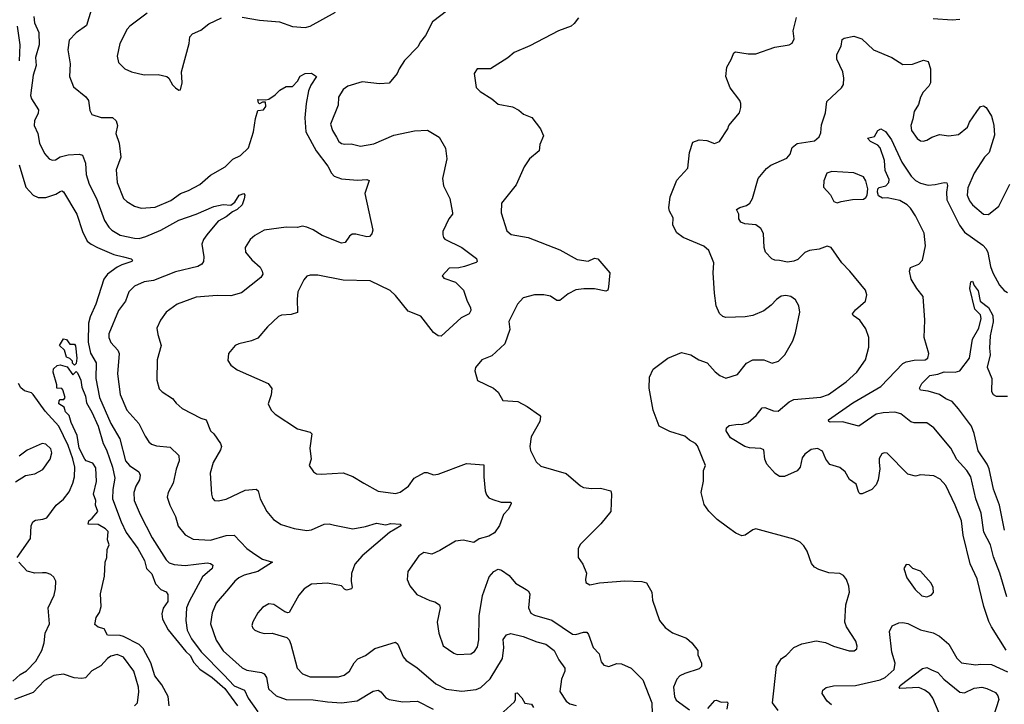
# Model space of a CAD drawing. Extents: x 2133489 to 2292442, y 756223 to 916462.
# Tile 296 of 463: x 2188909 to 2195136, y 896216 to 900545. Entities that reach past the tile are written whole.
import ezdxf

# ---------------------------------------------------------------- set-up
doc = ezdxf.new("R2010")
doc.units = 0

msp = doc.modelspace()

# ---------------------------------------------------------------- linework, layer by layer
at = {"layer": '0CON20XD'}
for points in [[(2189361.2, 900605), (2189331.8, 900508.2), (2189265, 900462.9), (2189221.9, 900415), (2189213.3, 900355), (2189227.5, 900265), (2189224.4, 900185), (2189249.7, 900119.7), (2189326.2, 900056.2), (2189342.9, 900035), (2189351.7, 899971.7), (2189365.7, 899945.7), (2189425, 899927.1), (2189495, 899925.7), (2189518.6, 899905), (2189527.8, 899875), (2189517.8, 899825), (2189537.5, 899765), (2189547.5, 899675), (2189518.6, 899595), (2189524.4, 899515), (2189564.4, 899415), (2189586, 899395), (2189635.4, 899365.4), (2189677.9, 899352.1), (2189765, 899358.8), (2189865, 899402.3), (2189925, 899446.4), (2189976, 899465), (2190047.4, 899502.6), (2190115, 899560.8), (2190209.2, 899615), (2190257.7, 899662.3), (2190305, 899686.2), (2190355, 899734), (2190387.8, 899835), (2190400.4, 899919.6), (2190415, 899970), (2190450, 899975), (2190465.9, 899995.9), (2190462.5, 900022.5), (2190445, 900022.5), (2190425, 900012.5), (2190418.3, 900018.3), (2190415, 900040), (2190465, 900037.5), (2190485, 900043.3), (2190525, 900070), (2190555, 900100), (2190595, 900123.3), (2190635, 900123.3), (2190665, 900156.2), (2190682.7, 900187.3), (2190715, 900205.5), (2190755, 900207.3), (2190786.9, 900185), (2190749.5, 900130.5), (2190735.6, 900095), (2190720, 900015), (2190711.2, 899925), (2190718.1, 899835), (2190782.9, 899715), (2190858, 899618), (2190880, 899575), (2190897.5, 899555), (2190945, 899539.1), (2191045, 899530.5), (2191104, 899534), (2191118.8, 899528.8), (2191090.8, 899445), (2191141.4, 899215), (2191135, 899191.2), (2191120, 899175), (2191105, 899172.2), (2191035, 899188.8), (2191011.8, 899188.2), (2190993.6, 899176.4), (2190966.2, 899135), (2190945, 899132.5), (2190820.8, 899180.8), (2190765.3, 899215.3), (2190725, 899232.1), (2190695, 899240), (2190665, 899230.5), (2190595, 899233.5), (2190455, 899213.1), (2190395, 899180), (2190365.6, 899155), (2190335.6, 899105), (2190335.8, 899075), (2190376.7, 899026.7), (2190429.3, 898979.3), (2190443.1, 898955), (2190445.7, 898935), (2190433.8, 898915), (2190311.7, 898818.3), (2190245, 898799.2), (2190158.3, 898801.7), (2190025, 898789.4), (2189905, 898746.7), (2189834.3, 898695), (2189799.2, 898645), (2189775.8, 898595), (2189781.4, 898555), (2189804.3, 898485), (2189777.5, 898395), (2189777.1, 898265), (2189791.5, 898211.5), (2189810.7, 898190.7), (2189875, 898150), (2189899.1, 898119.1), (2189937.1, 898087.1), (2190055, 898025.8), (2190088.8, 898015), (2190115.6, 897945.6), (2190136.4, 897926.4), (2190179.2, 897865), (2190184.2, 897845), (2190179.2, 897825), (2190133.1, 897745), (2190113.2, 897676.8), (2190120.8, 897545), (2190128.8, 897518.8), (2190140, 897505), (2190165, 897501.4), (2190215, 897513.1), (2190335, 897569.4), (2190405, 897575.8), (2190417.5, 897565), (2190429.4, 897515), (2190472.5, 897435), (2190514.6, 897384.6), (2190562, 897352), (2190645, 897327.5), (2190725, 897314.2), (2190755, 897319.2), (2190835, 897354.4), (2190865, 897357.1), (2190899.1, 897349.1), (2191015, 897325.6), (2191095, 897339.6), (2191165, 897360.4), (2191225, 897351.2), (2191255, 897358.1), (2191316.2, 897355), (2191318.8, 897345), (2191248.3, 897301.7), (2191074.3, 897155), (2191027.8, 897102.2), (2191007.4, 897042.6), (2191004.4, 896995), (2191010.8, 896955), (2191006.2, 896945), (2190975, 896938.1), (2190962.9, 896942.9), (2190944.3, 896964.3), (2190855, 896982.5), (2190755, 896975.7), (2190708, 896945), (2190674, 896905), (2190613.6, 896796.4), (2190605, 896793.3), (2190585, 896801.2), (2190515, 896847.5), (2190485, 896850), (2190445, 896828.8), (2190413.8, 896795), (2190382.3, 896737.7), (2190376.2, 896715), (2190383.3, 896696.7), (2190395, 896683.8), (2190425, 896671.2), (2190455, 896663.8), (2190505, 896666.2), (2190597.3, 896637.3), (2190612.3, 896622.3), (2190624, 896595), (2190664.5, 896444.5), (2190698.3, 896408.3), (2190745, 896390), (2190925, 896388.9), (2190961.1, 896398.9), (2190994.3, 896425), (2191025, 896478), (2191047.4, 896502.6), (2191095, 896524.3), (2191155, 896568.9), (2191285, 896608.8), (2191301.2, 896595), (2191335, 896516.7), (2191353.4, 896493.4), (2191419.4, 896449.4), (2191541.4, 896345), (2191605, 896312.1), (2191705, 896298.5), (2191795, 896309.6), (2191825, 896322.7), (2191885, 896376.9), (2191961.5, 896505), (2191971.5, 896575), (2191966, 896625), (2191987.5, 896655), (2192015, 896662.5), (2192092.5, 896645), (2192179.7, 896609.7), (2192235.4, 896595.4), (2192288.1, 896555), (2192317.9, 896497.9), (2192355.7, 896445), (2192355.6, 896425), (2192335.6, 896375), (2192325.8, 896295.8), (2192363.8, 896235), (2192388.3, 896218.3), (2192427.3, 896207.3)], [(2191615.5, 900604.5), (2191518.9, 900531.1), (2191475.5, 900444.5), (2191444, 900405), (2191427.6, 900372.4), (2191343.2, 900286.8), (2191308.8, 900235), (2191296.2, 900205), (2191245.6, 900144.4), (2191185, 900139.2), (2191075, 900151.5), (2190985, 900124.4), (2190955.5, 900104.5), (2190924.4, 900055), (2190921.9, 900005), (2190874.6, 899885), (2190886.4, 899845), (2190912.3, 899802.2), (2190927.7, 899775), (2190945, 899761.8), (2190965, 899756.9), (2191005, 899760.5), (2191065, 899745.5), (2191149.1, 899760.9), (2191275.5, 899814.5), (2191405, 899841.9), (2191487, 899847), (2191562.1, 899802.1), (2191602.6, 899732.6), (2191609.2, 899665), (2191581.7, 899541.7), (2191590, 899495), (2191630, 899415), (2191645.9, 899324.1), (2191646, 899315), (2191622, 899285), (2191584.2, 899205.8), (2191583.8, 899185), (2191588, 899168), (2191598.1, 899158.1), (2191705, 899104.4), (2191796.9, 899035), (2191802, 899015), (2191795, 899009.2), (2191721.2, 898985), (2191685, 898975.5), (2191625, 898974), (2191581.2, 898925), (2191591.5, 898911.5), (2191665, 898884.2), (2191715, 898834.2), (2191738.9, 898765), (2191760.8, 898725), (2191762.5, 898705), (2191752, 898685), (2191701.4, 898658.6), (2191575, 898543.8), (2191555, 898546.2), (2191525, 898566.2), (2191445, 898670.8), (2191365, 898701.4), (2191285, 898800.8), (2191252.2, 898832.2), (2191125, 898894.4), (2190955, 898897.5), (2190795, 898928.6), (2190745, 898929.2), (2190725, 898923.8), (2190705, 898900), (2190668.6, 898825), (2190662.9, 898777.1), (2190665, 898693.8), (2190625, 898680), (2190565, 898677.1), (2190545, 898667.5), (2190475, 898603.3), (2190415, 898531.2), (2190375.8, 898514.2), (2190295, 898496.2), (2190272.5, 898485), (2190230, 898435), (2190225, 898390), (2190245, 898360), (2190285, 898331.2), (2190480, 898245), (2190503.6, 898213.6), (2190498.3, 898171.7), (2190480, 898115), (2190500, 898075), (2190525, 898051.2), (2190665, 897958), (2190745, 897936.2), (2190756.1, 897926.1), (2190744, 897835), (2190752, 897765), (2190738.8, 897725), (2190766.1, 897686.1), (2190785, 897673.3), (2190815, 897671.2), (2190955, 897680), (2191015, 897656.2), (2191085, 897613.8)], [(2188998.5, 900565), (2189001.5, 900525), (2189029.6, 900465), (2189032.5, 900385), (2189009.6, 900305), (2189012.3, 900255), (2188994, 900195), (2188976.4, 900065), (2188982.9, 900045), (2189027.5, 899975), (2189026, 899954), (2189002.5, 899905), (2189000.5, 899875), (2189023.5, 899825), (2189033.3, 899765), (2189065, 899698), (2189095, 899665.8), (2189115, 899655.7), (2189135, 899659.2), (2189165, 899677.8), (2189215, 899690.4), (2189284.4, 899694.4), (2189305, 899689.2), (2189325, 899637.5), (2189329.5, 899565), (2189348.2, 899505), (2189395.4, 899415), (2189445.9, 899275.9), (2189473.1, 899233.1), (2189491.4, 899215), (2189545, 899182.9), (2189635, 899163.1), (2189665, 899162.3), (2189706.5, 899173.5), (2189800.8, 899215), (2189915, 899278), (2190025, 899314.6), (2190136.5, 899363.5), (2190195, 899376.5), (2190245, 899372.5), (2190269.6, 899390.4), (2190296.9, 899435), (2190326.6, 899446.6), (2190331.9, 899435), (2190328.9, 899411.1), (2190316.2, 899375), (2190285, 899344.2), (2190255, 899330.8), (2190215, 899298.5), (2190165, 899270.6), (2190092.2, 899185), (2190071.8, 899155), (2190060.5, 899125), (2190072.5, 899045), (2190071.1, 899015), (2190061.4, 898998.6), (2190035, 898983.6), (2189895, 898951.2), (2189755, 898896.4), (2189695, 898887.3), (2189635, 898859.4), (2189600, 898825), (2189577.8, 898765), (2189534.5, 898705), (2189472.2, 898557.8), (2189472.3, 898535), (2189485, 898504), (2189529.4, 898455), (2189538.9, 898435), (2189528.2, 898305), (2189543.6, 898175), (2189585.6, 898075), (2189661.9, 897991.9), (2189702.2, 897912.2), (2189725, 897876), (2189741.7, 897861.7), (2189775, 897849.4), (2189860.9, 897840.9), (2189915, 897790), (2189917.5, 897755), (2189897.7, 897702.3), (2189880, 897615), (2189848.6, 897555), (2189841.4, 897525), (2189857.5, 897475), (2189895, 897403.8), (2189912, 897342), (2189955, 897287.1), (2190005, 897258.9), (2190115, 897254.6), (2190215, 897283.1), (2190265, 897284.2), (2190345, 897201.4), (2190395, 897165.7), (2190445, 897132.9), (2190507.5, 897115), (2190414.2, 897055.7), (2190327.7, 897032.3), (2190295, 897016.4), (2190269.4, 896995), (2190229.4, 896945), (2190151.4, 896855), (2190126.7, 896795), (2190116.5, 896725), (2190151.5, 896621.5), (2190195, 896554.5), (2190315.7, 896445.7), (2190345, 896430.9), (2190437.3, 896417.3), (2190455, 896408.9), (2190470, 896385), (2190483.1, 896313.1), (2190530.2, 896270.2), (2190595, 896245.4), (2190765, 896244.7), (2190855, 896230.6), (2190945, 896225.8), (2191043.3, 896236.7), (2191145, 896298.8), (2191175, 896305.5), (2191193.6, 896293.6), (2191225, 896256.7), (2191246.2, 896245), (2191332.3, 896232.3), (2191425, 896236.2), (2191523.9, 896183.9)], [(2189715, 900586), (2189605.5, 900504.5), (2189589.2, 900485), (2189542.5, 900395), (2189526.2, 900315), (2189533.8, 900275), (2189573.3, 900235), (2189616.7, 900215), (2189695, 900195.8), (2189785, 900198), (2189840, 900185), (2189852.5, 900175), (2189875, 900132.5), (2189893.6, 900113.6), (2189915, 900100), (2189925, 900102.5), (2189936.7, 900145), (2189931.2, 900215), (2189981.2, 900395), (2189985, 900437.5), (2190002.5, 900455), (2190055, 900478.8), (2190105, 900518.8), (2190185, 900556.2)], [(2190315, 900561.2), (2190425, 900541.9), (2190551.3, 900531.3), (2190635, 900502.9), (2190715, 900496), (2190746.8, 900503.2), (2190905, 900592.5)], [(2192442.3, 900557.7), (2192415, 900520), (2192395.8, 900504.2), (2192315.8, 900474.2), (2192135, 900380), (2192035, 900337.5), (2191996.6, 900303.4), (2191885.9, 900234.1), (2191802.5, 900235), (2191782.5, 900205), (2191796.4, 900116.4), (2191821.2, 900091.2), (2191895, 900043.8), (2191935, 900011.2), (2192025, 899993.8), (2192065, 899973.3), (2192095, 899948), (2192146.9, 899926.9), (2192203.3, 899855), (2192220.7, 899810.7), (2192198.8, 899755), (2192193.3, 899715), (2192133.8, 899665), (2192098.8, 899615), (2192048.8, 899501.2), (2191956.7, 899385), (2191953.9, 899323.9), (2191989.3, 899209.3), (2192016.1, 899186.1), (2192125, 899167.5), (2192325, 899090), (2192435, 899028.8), (2192505, 899018.8), (2192545, 899036.7), (2192565, 899033.3), (2192641.2, 898945), (2192633.3, 898855), (2192627.5, 898835), (2192615, 898827.5), (2192543.6, 898843.6), (2192476.1, 898843.9), (2192425, 898836), (2192377.7, 898812.3), (2192325, 898768.8), (2192305, 898770), (2192265, 898796.2), (2192223.9, 898806.1), (2192165, 898806), (2192093, 898787), (2192056.7, 898745), (2192002.7, 898637.3), (2192009.2, 898585), (2191977.1, 898495), (2191895, 898418.8), (2191832.5, 898395), (2191791.2, 898345), (2191786.7, 898325), (2191803.6, 898263.6), (2191905.8, 898215.8), (2191935, 898188.8), (2191965, 898136), (2192059.7, 898129.7), (2192118.7, 898098.7), (2192196.2, 898045), (2192202, 898035), (2192198, 898005), (2192143.2, 897906.8), (2192135.8, 897845), (2192139.7, 897819.7), (2192175, 897750), (2192205, 897721.2), (2192364.2, 897674.2), (2192455, 897596.7), (2192475, 897586.7), (2192525, 897580), (2192583, 897583), (2192646.4, 897566.4), (2192652.5, 897545), (2192646.7, 897435), (2192585, 897356.2), (2192454.1, 897225.9), (2192440.7, 897199.3), (2192440, 897145), (2192471.2, 897101.2), (2192493.8, 897045), (2192486.7, 897005), (2192490, 896985), (2192515, 896972), (2192575, 896983.8), (2192735, 896995.7), (2192842.3, 896992.3), (2192873.6, 896983.6), (2192907.1, 896925), (2192910, 896875), (2192955.8, 896745), (2192990.3, 896700.3), (2193037.9, 896667.9), (2193125, 896633.3), (2193160, 896605), (2193196.7, 896555), (2193198.3, 896528.3), (2193221.2, 896475), (2193220, 896455), (2193205, 896440), (2193115, 896411.4), (2193083.8, 896395), (2193064.3, 896375), (2193044.3, 896325), (2193050.6, 896265), (2193061.4, 896241.4), (2193145, 896180)], [(2193961.7, 897068.3), (2193935, 897083.8), (2193915.9, 897105.9), (2193888, 897185), (2193867.9, 897217.9), (2193845, 897241.2), (2193805, 897260), (2193565, 897324.4), (2193545, 897320), (2193497.5, 897285), (2193475, 897282), (2193438.8, 897298.8), (2193385, 897336.7), (2193320, 897385), (2193266.1, 897436.1), (2193238.3, 897478.3), (2193218.8, 897555), (2193233.6, 897626.4), (2193233.3, 897695), (2193246.2, 897725), (2193195, 897850), (2193183.8, 897865), (2193145, 897885.7), (2193115, 897911.1), (2193021.3, 897941.3), (2192953.5, 897975), (2192914.7, 898075), (2192890, 898215), (2192890.9, 898285), (2192916, 898335), (2193008.8, 898405), (2193095, 898440), (2193153.3, 898425), (2193204.6, 898394.6), (2193256.2, 898375), (2193307.6, 898317.6), (2193336.2, 898295), (2193375, 898277.8), (2193448.9, 898301.1), (2193505, 898372.5), (2193545, 898394), (2193615, 898393.8), (2193667.7, 898372.3), (2193706.7, 898385), (2193746.7, 898425), (2193798.8, 898515), (2193816, 898565), (2193842, 898695), (2193836, 898735), (2193815, 898773.3), (2193785, 898794), (2193755, 898800), (2193725, 898796), (2193695, 898776.2), (2193660.9, 898739.1), (2193615, 898703.8), (2193545.8, 898674.2), (2193495.9, 898665.9), (2193375, 898662), (2193355, 898668), (2193335, 898686.2), (2193314.4, 898735), (2193303.1, 898815), (2193294, 898945), (2193298.3, 899008.3), (2193266.7, 899085), (2193235, 899112), (2193105, 899168), (2193065, 899198), (2193039.4, 899245), (2193041.7, 899291.7), (2193017.5, 899335), (2193014.3, 899355), (2193021.9, 899425), (2193065, 899530), (2193134.1, 899605.9), (2193144.3, 899705), (2193165, 899770), (2193205, 899785.8), (2193255, 899780.8), (2193303, 899763), (2193335, 899773.8), (2193386.7, 899855), (2193393.3, 899875), (2193460, 899955), (2193469.3, 899989.3), (2193470, 900015), (2193463.3, 900035), (2193401.2, 900115), (2193373.8, 900185), (2193380, 900245), (2193407.7, 900292.3), (2193424.2, 900335.8), (2193435, 900341.2), (2193515, 900328.8), (2193565, 900330), (2193685, 900371.2), (2193774.3, 900385.7), (2193795, 900396.2), (2193807.5, 900425), (2193800.8, 900475), (2193821.7, 900558.3)], [(2194685, 900552), (2194805, 900544), (2194855, 900547.5)], [(2188893, 900505), (2188909.7, 900385), (2188904.7, 900285)], [(2195148.3, 896558.3), (2195054.4, 896705), (2195038.9, 896738.9), (2195005.6, 896835), (2194965, 897010), (2194919.4, 897105), (2194875.5, 897285.5), (2194864.4, 897375), (2194825.6, 897475), (2194765, 897598.8), (2194730.3, 897640.3), (2194689.7, 897659.7), (2194605, 897666.2), (2194575, 897657.5), (2194525, 897670), (2194395, 897803.3), (2194375, 897806.2), (2194360.7, 897799.3), (2194345, 897770), (2194343.8, 897745), (2194348.8, 897705), (2194338, 897635), (2194325, 897602.5), (2194297.5, 897575), (2194236.4, 897546.4), (2194225, 897546.7), (2194216.7, 897555), (2194198.8, 897608.8), (2194157.3, 897637.3), (2194130, 897685), (2194095, 897712.5), (2194031.5, 897731.5), (2194008, 897765), (2193985, 897816.7), (2193955, 897834.3), (2193915, 897827.8), (2193875, 897798.1), (2193858.2, 897775), (2193844.5, 897715.5), (2193825, 897692.5), (2193745, 897656), (2193715, 897656), (2193686.2, 897675), (2193633.9, 897733.9), (2193621.2, 897765), (2193613.9, 897823.9), (2193595, 897833.8), (2193525, 897837.8), (2193495, 897846.9), (2193405, 897901.8), (2193377.1, 897945), (2193379.2, 897965), (2193395, 897978), (2193452.1, 897987.9), (2193475, 897985.8), (2193515, 897997.5), (2193567.3, 898042.7), (2193605, 898091.2), (2193621.9, 898091.9), (2193675, 898071.2), (2193705, 898069.5), (2193775, 898127.8), (2193805, 898143.5), (2193975, 898158.9), (2194024, 898175), (2194135, 898254.4), (2194202.5, 898315), (2194258.8, 898395), (2194278.6, 898475), (2194278.6, 898535), (2194260.3, 898590.3), (2194222, 898645), (2194180, 898675), (2194176.7, 898685), (2194195, 898710), (2194258, 898765), (2194265.8, 898804.2), (2194257.1, 898835), (2194158.8, 898955), (2194107.7, 899007.7), (2194040, 899105), (2194015, 899112.5), (2193965, 899094.4), (2193903.3, 899085), (2193875, 899073.1), (2193830.9, 899029.1), (2193805, 899017.1), (2193765, 899012), (2193715, 899021.8), (2193684, 899024), (2193665, 899032.2), (2193625, 899075.8), (2193616.9, 899105), (2193612.1, 899192.1), (2193596.7, 899225), (2193565, 899246.9), (2193495, 899254.4), (2193468.8, 899265), (2193456.7, 899285), (2193457.5, 899315), (2193442.5, 899345), (2193462.3, 899357.7), (2193505, 899369.2), (2193525.4, 899384.6), (2193544.2, 899415), (2193578.8, 899541.2), (2193631.2, 899605), (2193660, 899625), (2193760.3, 899669.7), (2193782, 899695), (2193794.2, 899735.8), (2193825, 899761.2), (2193935, 899778), (2193965.7, 899804.3), (2193975, 899830), (2193980.3, 899879.7), (2194004.2, 899955.8), (2194012.3, 900027.7), (2194105.5, 900114.5), (2194118, 900135), (2194120.8, 900175), (2194114.3, 900215), (2194075.8, 900295.8), (2194075.8, 900325), (2194103, 900377), (2194110.9, 900419.1), (2194122.6, 900427.4), (2194185, 900440.3), (2194234.2, 900425), (2194309.4, 900355), (2194425, 900305.5), (2194495, 900261.1), (2194555, 900264.6), (2194625, 900289.4), (2194655, 900281.2), (2194667.9, 900235), (2194669.5, 900145), (2194658.9, 900125), (2194623.5, 900086.5), (2194606.2, 900055), (2194592.2, 900007.8), (2194566, 899965), (2194558, 899915), (2194544, 899875), (2194549.2, 899845), (2194585, 899794), (2194605, 899778.8), (2194623.6, 899776.4), (2194645, 899783.3), (2194677, 899803), (2194725, 899819.2), (2194785, 899810), (2194845, 899818), (2194902, 899865), (2194915, 899896.7), (2194961.2, 899965), (2194985, 899996.2), (2195005, 900000), (2195020.7, 899990.7), (2195053.8, 899935), (2195061.2, 899911.2), (2195070, 899875), (2195073.1, 899815), (2195040, 899705), (2195011.4, 899675), (2194945.6, 899575), (2194905, 899481.2), (2194900.4, 899435), (2194915, 899399.2), (2194935, 899373.3), (2195005, 899316), (2195035, 899313.8), (2195102, 899365), (2195170.5, 899505)], [(2195151.3, 896895), (2195106.8, 897045), (2195067.4, 897147.4), (2195047.5, 897225), (2195006.5, 897305), (2194989.3, 897425), (2194954.6, 897515), (2194925, 897654), (2194899.4, 897695), (2194835, 897762.9), (2194796.7, 897835), (2194689.5, 897965), (2194645, 897995.5), (2194565, 897995.5), (2194545, 898001.1), (2194481.7, 898051.7), (2194442.9, 898062.9), (2194370.3, 898059.7), (2194325, 898050.2), (2194215, 897974.3), (2194112.6, 898002.6), (2194035, 898000.6), (2194026.2, 898005), (2194024.2, 898014.2), (2194177.8, 898122.2), (2194355.6, 898225), (2194495, 898371.2), (2194515, 898381.5), (2194565, 898392.5), (2194635.4, 898394.6), (2194652.5, 898405), (2194658.1, 898435), (2194629.4, 898535), (2194632.5, 898645), (2194623.1, 898795), (2194582, 898845), (2194547.5, 898905), (2194536.2, 898955), (2194542.3, 898977.7), (2194595, 899000), (2194618.6, 899025), (2194637.5, 899115), (2194628.7, 899195), (2194573.6, 899305), (2194542.9, 899352.9), (2194520.6, 899375), (2194475, 899402.5), (2194395, 899417.5), (2194365, 899417.1), (2194340.8, 899430.8), (2194333.6, 899455), (2194336.9, 899475), (2194345.3, 899484.7), (2194386.9, 899495), (2194404.4, 899515), (2194406.7, 899535), (2194381.6, 899591.6), (2194377.1, 899655), (2194350.7, 899735), (2194335, 899751.4), (2194288.6, 899775), (2194270, 899795), (2194314.6, 899805.4), (2194336.9, 899845), (2194355, 899854.4), (2194385, 899837.8), (2194422.5, 899785), (2194487.7, 899645), (2194547.5, 899555), (2194575, 899527.5), (2194605, 899511.3), (2194655, 899499.6), (2194698, 899502), (2194755, 899515.8), (2194772.3, 899512.3), (2194776.4, 899496.4), (2194770.3, 899455), (2194772.8, 899405), (2194851.8, 899245), (2194885, 899201.1), (2194998.9, 899118.9), (2195021.2, 899095), (2195032.1, 899072.1), (2195047.7, 898985), (2195062.1, 898945), (2195105, 898865.7), (2195135, 898832.5), (2195155, 898820)], [(2188905, 899626.7), (2188946.9, 899485), (2188995, 899435.7), (2189025, 899420), (2189075, 899421.2), (2189137.9, 899442.1), (2189165, 899459.2), (2189175, 899462), (2189185, 899456), (2189270, 899315), (2189305.5, 899205), (2189335.6, 899145), (2189360, 899125), (2189400.8, 899105), (2189505, 899060.7), (2189565, 899045.3), (2189613.3, 899033.3), (2189622, 899025), (2189618, 899015), (2189555, 898995.4), (2189525, 898979.1), (2189463.5, 898935), (2189440.8, 898905), (2189389.6, 898745), (2189354.8, 898665.2), (2189343.7, 898625), (2189341.9, 898505), (2189356, 898436), (2189392, 898375), (2189391, 898275), (2189413, 898155), (2189485, 897990.5), (2189541.8, 897895), (2189578.5, 897755), (2189602.2, 897725), (2189662.1, 897685), (2189670.7, 897665), (2189666.9, 897635), (2189643.8, 897595), (2189630.9, 897555), (2189632.7, 897505), (2189670.8, 897415), (2189747.4, 897267.4), (2189835, 897130), (2189855, 897111.1), (2189885, 897099.1), (2189955, 897092.4), (2190095, 897110), (2190115, 897107.1), (2190129.5, 897095), (2190125.5, 897075), (2190065, 897022.2), (2189980.7, 896865), (2189964.6, 896825), (2189958.9, 896745), (2189968, 896685), (2189995, 896630.5), (2190057.5, 896547.5), (2190198.8, 896401.2), (2190265, 896331.8), (2190330.5, 896305), (2190354, 896254), (2190415, 896168.5)], [(2194077.9, 899387.9), (2194105, 899394.3), (2194175, 899407.9), (2194245, 899410.1), (2194260.3, 899419.7), (2194269, 899435), (2194271.8, 899475), (2194260.2, 899525), (2194245, 899552.3), (2194185, 899577.4), (2194045, 899584.1), (2194014.3, 899575), (2193994.6, 899525.4), (2193992.6, 899485), (2194036.8, 899436.8), (2194057.9, 899395), (2194077.9, 899387.9)], [(2195137.8, 897317.8), (2195105.3, 897475.3), (2195066.9, 897576.9), (2195039.4, 897705), (2195026.5, 897735), (2194969.5, 897819.5), (2194945, 897928.8), (2194927.2, 897975), (2194845.2, 898085.2), (2194805, 898130), (2194766.6, 898146.6), (2194725, 898174.3), (2194655, 898196.2), (2194605, 898203.1), (2194599.4, 898215), (2194614.3, 898245), (2194664.2, 898295.8), (2194716, 898304), (2194755, 898318.1), (2194825, 898316.9), (2194853.8, 898325), (2194915, 898404.2), (2194934.4, 898525.6), (2194975.5, 898595), (2194988.6, 898655), (2194985, 898678.6), (2194950, 898715), (2194917.9, 898845), (2194925, 898886.7), (2194935, 898892.5), (2194944.2, 898865), (2194969.9, 898829.9), (2194984, 898764), (2195035, 898725.6), (2195063.3, 898675), (2195064.6, 898635), (2195047.3, 898545), (2195042.3, 898467.7), (2195046.2, 898425), (2195026.8, 898346.8), (2195056.2, 898275), (2195054.7, 898194.7), (2195065.4, 898175.4), (2195085, 898164.5), (2195155, 898164.6)], [(2189255, 898360), (2189243, 898373), (2189242.5, 898385), (2189225, 898402.5), (2189205, 898410), (2189192.5, 898455), (2189160, 898485), (2189185, 898527.5), (2189205, 898522.5), (2189225, 898492.5), (2189255, 898492.5), (2189261.7, 898481.7), (2189270, 898405), (2189265, 898370), (2189255, 898360)], [(2189854.2, 896205), (2189848.6, 896265), (2189807.9, 896337.9), (2189764.1, 896395), (2189737.7, 896477.7), (2189689, 896569), (2189664.7, 896594.7), (2189565, 896643.8), (2189545, 896650), (2189465, 896653.3), (2189443, 896693), (2189405, 896702.5), (2189385, 896720), (2189393.3, 896765), (2189413.9, 896796.1), (2189423.8, 896835), (2189420.6, 896915), (2189445.8, 897025.8), (2189449.5, 897115), (2189460.6, 897145), (2189462.2, 897195), (2189473.8, 897225), (2189464.4, 897255.6), (2189467.5, 897307.5), (2189452.5, 897325), (2189405, 897352.5), (2189342.5, 897355), (2189346.7, 897375), (2189368.1, 897391.9), (2189402, 897435), (2189388, 897475), (2189390, 897505), (2189376.2, 897545), (2189394.3, 897625), (2189390.9, 897710.9), (2189371.5, 897741.5), (2189328.8, 897755), (2189320, 897765), (2189284.7, 897835), (2189272.5, 897915), (2189235, 897996.7), (2189222, 898042), (2189198, 898065), (2189190, 898095), (2189156.2, 898115), (2189157.5, 898135), (2189165, 898142.5), (2189187, 898143), (2189196.4, 898156.4), (2189182.5, 898205), (2189175, 898212.5), (2189143.8, 898213.8), (2189143.8, 898235), (2189120, 898315), (2189122.5, 898337.5), (2189145, 898357.5), (2189165, 898362.5), (2189209.3, 898349.3), (2189245, 898300), (2189265, 898320), (2189275, 898312.5), (2189286.4, 898283.6), (2189295.5, 898265), (2189302, 898222), (2189325.5, 898165), (2189331.2, 898121.2), (2189365, 898064), (2189404.5, 897975), (2189436.5, 897865), (2189457.5, 897825), (2189495.6, 897714.4), (2189510.6, 897645), (2189496.9, 897573.1), (2189496.7, 897515), (2189549.7, 897369.7), (2189581.8, 897301.8), (2189655, 897201.9), (2189697.6, 897125), (2189711.1, 897075), (2189745, 897040), (2189767.2, 896977.2), (2189801.9, 896941.9), (2189835, 896926.7), (2189845, 896910), (2189845.6, 896865), (2189816.5, 896823.5), (2189808.4, 896788.4), (2189812.7, 896755), (2189847.3, 896687.3), (2189959.4, 896549.4), (2189987, 896525), (2190010.3, 896480.3), (2190048.7, 896438.7), (2190125, 896386), (2190205.9, 896315), (2190285.5, 896205)], [(2188891.9, 897145), (2188977.9, 897265), (2188981.8, 897345), (2188991.3, 897368.7), (2189009.3, 897380.7), (2189055, 897385.6), (2189080, 897395), (2189140, 897475), (2189186.1, 897513.9), (2189221.1, 897558.9), (2189245, 897613.8), (2189255.3, 897655), (2189256.7, 897715), (2189245, 897767.1), (2189215, 897851.5), (2189156.4, 897975), (2189069.5, 898069.5), (2188995, 898175.5), (2188983.8, 898185), (2188938.2, 898198.2), (2188917, 898217), (2188901.9, 898245)], [(2188882.5, 897622.5), (2188945, 897663.3), (2189005, 897674), (2189055, 897701.2), (2189101.9, 897765), (2189112.9, 897805), (2189105, 897831.2), (2189075, 897860.8), (2189050, 897865), (2188956.8, 897823.2), (2188905, 897783.8)], [(2191085, 897613.8), (2191175, 897564.2), (2191285, 897548.6), (2191315, 897556.2), (2191368, 897595), (2191402.5, 897645), (2191469.5, 897680.5), (2191485, 897682), (2191525, 897667.5), (2191555, 897670), (2191735, 897738.6), (2191845, 897730), (2191844, 897655), (2191852.5, 897565), (2191860.3, 897540.3), (2191875, 897522), (2191900.3, 897510.3), (2191954.5, 897494.5), (2192014, 897494), (2192017.5, 897485), (2191999.9, 897450.1), (2191968.9, 897415), (2191943.4, 897346.6), (2191910.9, 897299.1), (2191875, 897279.4), (2191815, 897261.4), (2191780.3, 897239.7), (2191714.3, 897254.3), (2191665, 897247.1), (2191565, 897187.5), (2191515, 897165.7), (2191465, 897176), (2191432, 897155), (2191364, 897055), (2191360, 897005), (2191376.2, 896965), (2191419.7, 896909.7), (2191502.3, 896872.3), (2191535, 896863.8), (2191563.3, 896845), (2191567.1, 896825), (2191550, 896735), (2191558.9, 896665), (2191586, 896585), (2191655, 896538), (2191675, 896530), (2191762.5, 896535), (2191785, 896550), (2191805, 896580), (2191812.6, 896622.6), (2191814.5, 896775), (2191835.4, 896904.6), (2191878.6, 897021.4), (2191907.1, 897055), (2191935, 897071.1), (2191955, 897064.4), (2192005, 897029.4), (2192045, 896982), (2192112.6, 896942.6), (2192125, 896934), (2192134.4, 896915), (2192126, 896825), (2192141.9, 896791.9), (2192165, 896779.6), (2192275, 896748.5), (2192405, 896660), (2192425, 896656.4), (2192475, 896672.5), (2192495, 896672), (2192506.5, 896656.5), (2192535.5, 896575.5), (2192573.8, 896535), (2192586.7, 896485), (2192602.3, 896462.3), (2192634.2, 896454.2), (2192685, 896473.1), (2192715, 896470.6), (2192775, 896443.3), (2192850, 896370), (2192906.8, 896225), (2192910.6, 896085)], [(2188865, 896362.5), (2188912.2, 896405), (2188952.7, 896427.3), (2189011, 896489), (2189048.9, 896555), (2189063.1, 896605), (2189068.9, 896665), (2189098.1, 896725), (2189088.6, 896825), (2189125.8, 896905), (2189135.8, 896945), (2189137.5, 896995), (2189125, 897020), (2189105, 897036.9), (2189076.3, 897046.3), (2189053.6, 897046.4), (2189004.5, 897044.5), (2188957.1, 897057.1), (2188903.1, 897115)], [(2193706.1, 896176.1), (2193668.8, 896225), (2193694.4, 896455), (2193726, 896505), (2193756.2, 896525), (2193804.5, 896575.5), (2193855, 896597.5), (2193945, 896618), (2194005.8, 896605.8), (2194055, 896584), (2194155, 896553.1), (2194187, 896553), (2194204, 896566), (2194205.8, 896584.2), (2194197.1, 896615), (2194136.7, 896705), (2194126.4, 896735), (2194134.4, 896845), (2194156, 896925), (2194153, 896963), (2194137.5, 897005), (2194119.3, 897029.3), (2194095, 897042.5), (2194025, 897046.7), (2193961.7, 897068.3)], [(2194645, 896894.4), (2194673.8, 896905), (2194687, 896923), (2194685.6, 896955), (2194672.4, 896982.4), (2194605, 897058), (2194557.5, 897075), (2194535, 897097.5), (2194515, 897100), (2194500, 897075), (2194520, 897015), (2194571.5, 896941.5), (2194615, 896901.4), (2194645, 896894.4)], [(2194042.6, 896212.6), (2194016, 896235), (2193984.4, 896285), (2193988.8, 896305), (2194009.1, 896320.9), (2194055, 896331.9), (2194195.3, 896334.7), (2194350.5, 896369.5), (2194381.4, 896385), (2194440, 896435), (2194445.4, 896475), (2194423.6, 896546.4), (2194410.6, 896675), (2194427.1, 896712.9), (2194469.7, 896730.3), (2194495, 896732.5), (2194525, 896726.4), (2194605, 896685.8), (2194685, 896667.1), (2194725.5, 896645.5), (2194785, 896595.8), (2194835, 896507.1), (2194865, 896478.1), (2194954.6, 896464.6), (2194985, 896470), (2195055, 896467.5), (2195155, 896420.8)], [(2189634.6, 896205.4), (2189653.1, 896225), (2189662.9, 896295), (2189661.2, 896325), (2189630.4, 896425), (2189565, 896513.3), (2189525, 896531.5), (2189485, 896519.1), (2189463.1, 896505), (2189421.9, 896458.1), (2189365, 896427.1), (2189325, 896382.2), (2189302.1, 896377.9), (2189253.4, 896383.4), (2189185, 896405.3), (2189125, 896398), (2189064.7, 896365.3), (2188995, 896290.8), (2188876.7, 896246.7)], [(2194747.9, 896105), (2194683.5, 896255), (2194665, 896281.2), (2194633.6, 896305), (2194595, 896321.7), (2194475.8, 896315.8), (2194470.6, 896320.6), (2194477.3, 896335), (2194617.6, 896442.4), (2194645, 896447.8), (2194675, 896433.3), (2194715, 896416.7), (2194754, 896374), (2194855, 896292.5), (2194885, 896288.9), (2194945, 896318.5), (2194993.8, 896323.8), (2195025, 896316.4), (2195080.2, 896290.2), (2195095, 896269.2), (2195100.7, 896245), (2195065.9, 896135)], [(2191875.5, 896084.5), (2192037.8, 896232.2), (2192043.6, 896245), (2192045, 896286.7), (2192055, 896288.8), (2192085, 896256.9), (2192102.9, 896222.9), (2192145, 896216.9), (2192157.5, 896195)], [(2193260.3, 896189.7), (2193305, 896240), (2193315, 896242.5), (2193345, 896230), (2193381.7, 896231.7), (2193387.5, 896225), (2193380, 896185)]]:
    msp.add_lwpolyline(points, dxfattribs=at)

doc.saveas('drawing.dxf')
